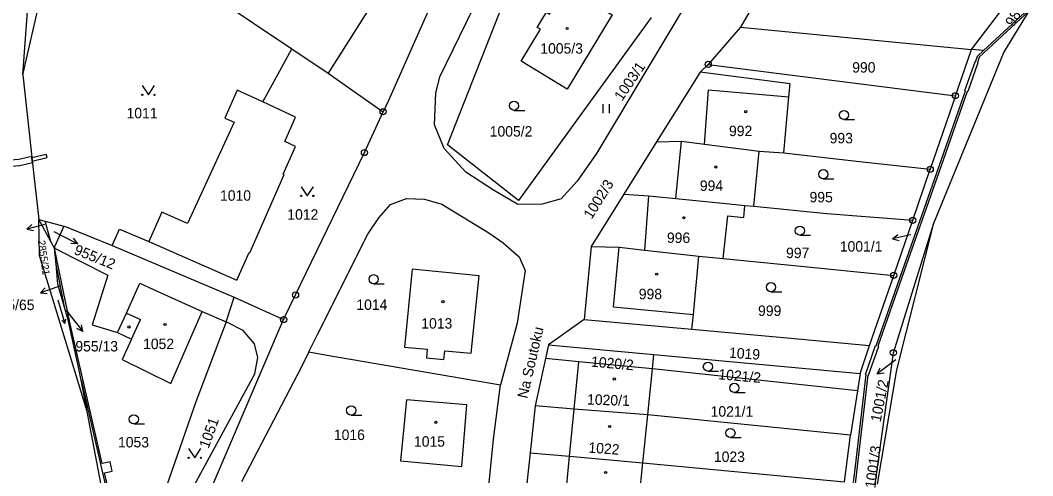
# Model space of a CAD drawing. Extents: x -562167 to -556918, y -1077891 to -1070763.
# Drawn here: x -559170.3 to -559005.1, y -1074864.4 to -1074790.1 of the extents above; entities that cross this region are included whole.
import ezdxf

# ---------------------------------------------------------------- set-up
doc = ezdxf.new("R2010")
doc.units = 0
for name, color, linetype in [('Hranice parcel', 7, 'Continuous'), ('Parcelní čísla', 7, 'Continuous'), ('Pop  PČ popisy', 7, 'Continuous'), ('Vnitřní kresba', 7, 'Continuous'), ('Věcná břemena k části', 7, 'Continuous'), ('Značky bodu BP', 7, 'Continuous'), ('Značky budov', 7, 'Continuous'), ('Značky kultur', 7, 'Continuous')]:
    doc.layers.add(name, color=color, linetype=linetype)

msp = doc.modelspace()

# ---------------------------------------------------------------- linework, layer by layer
at = {"layer": 'Hranice parcel'}
for p, q in [((-559091.17, -1074759.97), (-559110.24, -1074803.26)), ((-559158.08, -1074773.25), (-559126.02, -1074794.82)), ((-559169.89, -1074799.05), (-559168.31, -1074776.57)), ((-559111.9, -1074785.82), (-559120.12, -1074798.78)), ((-559051.09, -1074788.27), (-559052.84, -1074791.29)), ((-559005.13, -1074787.66), (-559013.14, -1074795.09)), ((-559009.86, -1074795.4), (-559005.68, -1074788.56)), ((-559052.84, -1074791.29), (-559058.08, -1074797.34)), ((-559052.84, -1074791.29), (-559015.14, -1074794.9)), ((-559126.02, -1074794.82), (-559120.12, -1074798.78)), ((-559021.25, -1074823.22), (-559009.86, -1074795.4)), ((-559017.74, -1074802.47), (-559015.14, -1074794.9)), ((-559013.14, -1074795.09), (-559015.14, -1074794.9)), ((-559059.39, -1074798.62), (-559066.5, -1074810)), ((-559059.39, -1074798.62), (-559058.08, -1074797.34)), ((-559058.08, -1074797.34), (-559017.74, -1074802.47)), ((-559110.24, -1074803.26), (-559111.13, -1074805.07)), ((-559017.74, -1074802.47), (-559021.86, -1074814.44)), ((-559066.5, -1074810), (-559071.83, -1074818.53)), ((-559050.64, -1074820.48), (-559049.79, -1074811.51)), ((-559049.79, -1074811.51), (-559045.77, -1074811.79)), ((-559024.72, -1074822.78), (-559021.86, -1074814.44)), ((-559071.83, -1074818.53), (-559077.17, -1074827.06)), ((-559052.09, -1074820.34), (-559050.64, -1074820.48)), ((-559167.22, -1074828.52), (-559167.29, -1074822.64)), ((-559165.32, -1074826.25), (-559167.29, -1074822.64)), ((-559167.29, -1074822.64), (-559166.27, -1074822.91)), ((-559166.27, -1074822.91), (-559163.22, -1074823.72)), ((-559165.32, -1074826.25), (-559166.27, -1074822.91)), ((-559027.81, -1074831.77), (-559024.72, -1074822.78)), ((-559164.73, -1074827.32), (-559165.32, -1074826.25)), ((-559155.33, -1074826.91), (-559135.44, -1074835.3)), ((-559159.43, -1074853.97), (-559167.22, -1074828.52)), ((-559164.5, -1074829.95), (-559164.73, -1074827.32)), ((-559077.17, -1074827.06), (-559078.3, -1074838.94)), ((-559059.6, -1074828.62), (-559055.62, -1074829)), ((-559164.21, -1074833.21), (-559164.5, -1074829.95)), ((-559163.04, -1074837.17), (-559164.5, -1074829.95)), ((-559031.74, -1074843.19), (-559027.81, -1074831.77)), ((-559163.04, -1074837.17), (-559164.21, -1074833.21)), ((-559136.73, -1074839.36), (-559135.44, -1074835.3)), ((-559135.44, -1074835.3), (-559127.36, -1074838.97)), ((-559144.44, -1074878.82), (-559127.36, -1074838.97)), ((-559078.3, -1074838.94), (-559084.14, -1074843.1)), ((-559078.3, -1074838.94), (-559060.73, -1074840.55)), ((-559084.14, -1074843.1), (-559084.62, -1074845.31)), ((-559084.14, -1074843.1), (-559066.94, -1074844.69)), ((-559033.29, -1074847.78), (-559031.74, -1074843.19)), ((-559067.17, -1074847.01), (-559066.94, -1074844.69)), ((-559066.94, -1074844.69), (-559033.29, -1074847.78)), ((-559084.62, -1074845.31), (-559086.3, -1074853.06)), ((-559079.17, -1074845.84), (-559084.62, -1074845.31)), ((-559067.17, -1074847.01), (-559079.17, -1074845.84)), ((-559160.4, -1074848.85), (-559160.66, -1074847.49)), ((-559067.93, -1074854.51), (-559067.17, -1074847.01)), ((-559033.73, -1074850.57), (-559067.17, -1074847.01)), ((-559033.29, -1074847.78), (-559033.73, -1074850.57)), ((-559159.43, -1074853.97), (-559160.4, -1074848.85)), ((-559160.4, -1074848.85), (-559152.78, -1074881.74)), ((-559033.73, -1074850.57), (-559034.88, -1074857.84)), ((-559086.3, -1074853.06), (-559087.14, -1074860.71)), ((-559153.72, -1074883.93), (-559159.43, -1074853.97)), ((-559068.73, -1074862.32), (-559067.93, -1074854.51)), ((-559034.88, -1074857.84), (-559067.93, -1074854.51)), ((-559035.84, -1074865.46), (-559034.88, -1074857.84)), ((-559087.14, -1074860.71), (-559087.99, -1074868.37)), ((-559069.51, -1074870), (-559068.73, -1074862.32)), ((-559068.73, -1074862.32), (-559035.84, -1074865.46))]:
    msp.add_line(p, q, dxfattribs=at)
for points in [[(-559041.16, -1074753.22), (-559076.33, -1074811.9), (-559079.49, -1074816.4), (-559082.08, -1074819.25), (-559085.15, -1074820.15), (-559089.12, -1074820.19), (-559093.14, -1074817.88), (-559097.62, -1074814.91), (-559101.15, -1074811.07), (-559102.72, -1074807.19), (-559102.53, -1074802.04), (-559101.85, -1074799.4), (-559069.61, -1074733.2)], [(-559169.89, -1074799.05), (-559165.78, -1074780.98), (-559159.53, -1074772.28)], [(-559067.38, -1074789.67), (-559089.05, -1074819.52), (-559100.62, -1074810.45), (-559087.42, -1074776.84)], [(-559015.14, -1074794.9), (-559010.55, -1074788.95), (-559007.43, -1074783.8)], [(-559085.98, -1074791.3), (-559084.49, -1074788.82), (-559083.97, -1074789.13), (-559081.28, -1074784.68), (-559073.75, -1074789.25), (-559081.1, -1074801.39), (-559088.63, -1074796.84), (-559085.45, -1074791.6), (-559085.98, -1074791.3)], [(-559005.68, -1074788.56), (-559013.89, -1074796.16), (-559014.17, -1074797.06), (-559014.09, -1074797.11), (-559015.72, -1074801.78), (-559015.82, -1074801.76), (-559020.13, -1074814.05), (-559026.1, -1074831.04), (-559030.39, -1074843.33), (-559030.29, -1074843.37), (-559031.97, -1074848.07), (-559032.05, -1074848.05), (-559033.77, -1074862.91), (-559035.87, -1074880.81), (-559044.49, -1074896.75), (-559050.98, -1074905.42), (-559062.21, -1074915.56), (-559069.03, -1074921.51), (-559085.35, -1074929.19), (-559085.31, -1074929.3), (-559089.75, -1074931.54), (-559089.79, -1074931.47), (-559093.03, -1074933.09), (-559093.25, -1074933.25)], [(-559130.75, -1074803.47), (-559129.81, -1074801.76), (-559127.96, -1074798.38), (-559126.02, -1074794.82)], [(-559034.36, -1074865.55), (-559034.04, -1074862.88), (-559032.32, -1074847.95), (-559032.42, -1074847.92), (-559030.77, -1074843.19), (-559030.67, -1074843.23), (-559026.37, -1074830.95), (-559020.4, -1074813.93), (-559016.1, -1074801.65), (-559016.19, -1074801.63), (-559014.54, -1074796.92), (-559014.45, -1074796.95), (-559014.14, -1074796.02), (-559013.14, -1074795.09)], [(-559120.12, -1074798.78), (-559112.35, -1074804.22), (-559111.13, -1074805.07)], [(-559045.77, -1074811.79), (-559044.92, -1074802.64), (-559044.72, -1074800.51), (-559059.39, -1074798.62)], [(-559169.89, -1074799.05), (-559168.18, -1074814.99), (-559167.29, -1074822.64)], [(-559130.75, -1074803.47), (-559134.92, -1074801.54), (-559136.94, -1074806.1), (-559135.42, -1074806.77), (-559143.03, -1074823.31), (-559147.23, -1074821.45), (-559149.34, -1074826.22)], [(-559149.34, -1074826.22), (-559134.98, -1074832.54), (-559133, -1074828.02), (-559132.86, -1074828.08), (-559127.29, -1074815.33), (-559127.43, -1074815.27), (-559125.44, -1074810.72), (-559127.14, -1074809.93), (-559125.44, -1074805.93), (-559130.75, -1074803.47)], [(-559127.36, -1074838.97), (-559125.42, -1074834.95), (-559114.18, -1074811.72), (-559111.13, -1074805.07)], [(-559066.5, -1074810), (-559062.46, -1074809.89), (-559058.69, -1074810.37), (-559049.79, -1074811.51)], [(-559045.77, -1074811.79), (-559033.41, -1074813.16), (-559021.86, -1074814.44)], [(-559071.83, -1074818.53), (-559067.75, -1074818.79), (-559063.39, -1074819.22), (-559054.67, -1074820.08), (-559052.09, -1074820.34)], [(-559123.24, -1074844.25), (-559121.81, -1074841.41), (-559113.61, -1074825.04), (-559111.83, -1074822.36), (-559109.93, -1074820.22), (-559107.3, -1074819.2), (-559104.35, -1074819.32), (-559101.57, -1074820.13), (-559093.88, -1074824.84), (-559091.53, -1074826.46), (-559088.93, -1074828.73), (-559087.94, -1074830.98), (-559089.23, -1074839.54), (-559091.99, -1074849.62)], [(-559055.62, -1074829), (-559054.87, -1074822.04), (-559052.28, -1074822.3), (-559052.09, -1074820.34)], [(-559050.64, -1074820.48), (-559038.74, -1074821.65), (-559024.72, -1074822.78)], [(-559030.83, -1074865.78), (-559027.87, -1074844.39), (-559021.25, -1074823.22)], [(-559030.45, -1074865.8), (-559027.33, -1074847.15), (-559021.25, -1074823.22)], [(-559163.22, -1074823.72), (-559164.77, -1074827.11), (-559164.73, -1074827.32)], [(-559163.22, -1074823.72), (-559162.83, -1074823.82), (-559155.33, -1074826.91)], [(-559155.33, -1074826.91), (-559154.16, -1074824.21), (-559149.34, -1074826.22)], [(-559164.73, -1074827.32), (-559156.06, -1074831.73), (-559158.6, -1074839.84), (-559154.47, -1074841.09), (-559152.19, -1074842.15), (-559153.72, -1074845.46), (-559145.77, -1074849.37), (-559140.66, -1074837.65), (-559136.73, -1074839.36)], [(-559152.58, -1074881.35), (-559156.59, -1074863.99), (-559155.32, -1074863.68), (-559155.67, -1074862.16), (-559156.95, -1074862.43), (-559162.27, -1074839.43), (-559164.73, -1074827.32)], [(-559077.17, -1074827.06), (-559072.62, -1074827.17), (-559068.42, -1074827.64), (-559059.6, -1074828.62)], [(-559060.73, -1074840.55), (-559060.5, -1074838.15), (-559059.6, -1074828.62)], [(-559055.62, -1074829), (-559044.06, -1074830.15), (-559027.81, -1074831.77)], [(-559095.45, -1074831.81), (-559106.38, -1074830.76), (-559107.65, -1074843.49), (-559103.95, -1074843.81), (-559104.07, -1074845.19), (-559101.2, -1074845.48), (-559101.08, -1074844.06), (-559096.78, -1074844.43), (-559095.45, -1074831.81)], [(-559160.66, -1074847.49), (-559162.49, -1074839.03), (-559163.04, -1074837.17)], [(-559153.58, -1074884.11), (-559141.89, -1074865.92), (-559132.06, -1074847.8), (-559131.57, -1074845.14), (-559132.13, -1074842.94), (-559133.98, -1074840.75), (-559136.73, -1074839.36)], [(-559136.73, -1074839.36), (-559141.67, -1074852.36), (-559149.5, -1074874.89), (-559150.67, -1074877.81), (-559152.49, -1074881.75)], [(-559060.73, -1074840.55), (-559045.18, -1074841.97), (-559031.74, -1074843.19)], [(-559123.24, -1074844.25), (-559124.46, -1074846.67), (-559134.25, -1074865.42)], [(-559123.24, -1074844.25), (-559120.57, -1074844.71), (-559091.99, -1074849.62)], [(-559094.25, -1074869.97), (-559093.12, -1074858.46), (-559091.99, -1074849.62)], [(-559098.29, -1074862.91), (-559097.48, -1074852.87), (-559107.3, -1074852.08), (-559108.3, -1074862.03), (-559098.29, -1074862.91)], [(-559067.93, -1074854.51), (-559079.94, -1074853.59), (-559086.3, -1074853.06)], [(-559087.14, -1074860.71), (-559080.7, -1074861.27), (-559068.73, -1074862.32)]]:
    msp.add_lwpolyline(points, dxfattribs=at)
at = {"layer": 'Pop  PČ popisy'}
for p, q in [((-559166.37, -1074823.45), (-559169.27, -1074824.23)), ((-559169.27, -1074824.23), (-559168.43, -1074823.48)), ((-559169.27, -1074824.23), (-559168.17, -1074824.45)), ((-559164.87, -1074824.6), (-559163.63, -1074825.23)), ((-559163.63, -1074825.23), (-559160.96, -1074826.59)), ((-559027.99, -1074825.78), (-559027.12, -1074825.09)), ((-559025.06, -1074825.16), (-559027.99, -1074825.78)), ((-559025.02, -1074825.15), (-559025.06, -1074825.16)), ((-559160.96, -1074826.59), (-559162.08, -1074826.58)), ((-559160.96, -1074826.59), (-559161.62, -1074825.69)), ((-559027.99, -1074825.78), (-559026.91, -1074826.07)), ((-559163.95, -1074833.53), (-559164.2, -1074833.61)), ((-559164.2, -1074833.61), (-559167.04, -1074834.59)), ((-559167.04, -1074834.59), (-559166.25, -1074833.79)), ((-559167.04, -1074834.59), (-559165.93, -1074834.73)), ((-559162.82, -1074837.46), (-559161.96, -1074838.56)), ((-559161.96, -1074838.56), (-559160.11, -1074840.93)), ((-559160.11, -1074840.93), (-559160.33, -1074839.83)), ((-559160.11, -1074840.93), (-559161.12, -1074840.44)), ((-559028.1, -1074846.03), (-559030.5, -1074847.84)), ((-559027.46, -1074845.54), (-559028.1, -1074846.03)), ((-559030.5, -1074847.84), (-559030, -1074846.83)), ((-559030.5, -1074847.84), (-559029.4, -1074847.63))]:
    msp.add_line(p, q, dxfattribs=at)
at = {"layer": 'Vnitřní kresba'}
for p, q in [((-559058.69, -1074810.37), (-559058.04, -1074801.48)), ((-559058.04, -1074801.48), (-559044.92, -1074802.64)), ((-559063.39, -1074819.22), (-559062.46, -1074809.89)), ((-559068.42, -1074827.64), (-559067.75, -1074818.79)), ((-559073.54, -1074836.9), (-559072.62, -1074827.17)), ((-559153, -1074837.91), (-559150.82, -1074833.02)), ((-559150.82, -1074833.02), (-559148.46, -1074834.1)), ((-559148.46, -1074834.1), (-559140.66, -1074837.65)), ((-559073.54, -1074836.9), (-559060.5, -1074838.15)), ((-559154.47, -1074841.09), (-559153, -1074837.91)), ((-559153, -1074837.91), (-559150.71, -1074838.97)), ((-559152.19, -1074842.15), (-559150.71, -1074838.97)), ((-559079.94, -1074853.59), (-559079.17, -1074845.84)), ((-559080.7, -1074861.27), (-559079.94, -1074853.59)), ((-559081.46, -1074868.92), (-559080.7, -1074861.27))]:
    msp.add_line(p, q, dxfattribs=at)
at = {"layer": 'Věcná břemena k části'}
for points in [[(-559168.38, -1074813.11), (-559165.96, -1074812.53), (-559166.08, -1074812.05), (-559168.44, -1074812.6)], [(-559168.46, -1074812.35), (-559170.54, -1074812.84), (-559179.34, -1074813.56), (-559180.86, -1074813.91), (-559181.19, -1074813.91), (-559181.12, -1074814.16), (-559180.97, -1074814.66), (-559180.89, -1074814.91), (-559180.76, -1074814.91), (-559179.18, -1074814.56), (-559170.38, -1074813.84), (-559168.36, -1074813.36), (-559168.38, -1074813.11), (-559168.44, -1074812.6)]]:
    msp.add_lwpolyline(points, close=True, dxfattribs=at)
at = {"layer": 'Značky bodu BP'}
for centre, radius in [((-559058.08, -1074797.34), 0.5), ((-559058.08, -1074797.34), 0.0303), ((-559017.74, -1074802.47), 0.5), ((-559017.74, -1074802.47), 0.0303), ((-559111.13, -1074805.07), 0.5), ((-559111.13, -1074805.07), 0.0303), ((-559114.18, -1074811.72), 0.5), ((-559114.18, -1074811.72), 0.0303), ((-559021.86, -1074814.44), 0.5), ((-559021.86, -1074814.44), 0.0303), ((-559024.72, -1074822.78), 0.5), ((-559024.72, -1074822.78), 0.0303), ((-559027.81, -1074831.77), 0.5), ((-559027.81, -1074831.77), 0.0303), ((-559125.42, -1074834.95), 0.5), ((-559125.42, -1074834.95), 0.0303), ((-559127.36, -1074838.97), 0.5), ((-559127.36, -1074838.97), 0.0303), ((-559027.87, -1074844.39), 0.5), ((-559027.87, -1074844.39), 0.0303)]:
    msp.add_circle(centre, radius, dxfattribs=at)
at = {"layer": 'Značky budov'}
for centre in [(-559081.1, -1074791.48), (-559051.96, -1074805.05), (-559056.84, -1074814.08), (-559062.06, -1074822.36), (-559066.48, -1074831.55), (-559101.35, -1074836.04), (-559152.6, -1074840.17), (-559146.72, -1074839.76), (-559073.41, -1074848.65), (-559102.53, -1074855.74), (-559074.16, -1074856.4), (-559074.82, -1074863.91)]:
    msp.add_circle(centre, 0.175, dxfattribs=at)
at = {"layer": 'Značky kultur'}
for p, q in [((-559075.21, -1074805.32), (-559075.21, -1074803.82)), ((-559074.21, -1074805.32), (-559074.21, -1074803.82)), ((-559089.77, -1074804.84), (-559088.02, -1074804.84)), ((-559035.94, -1074806.34), (-559034.19, -1074806.34)), ((-559039.31, -1074816.01), (-559037.56, -1074816.01)), ((-559043.13, -1074825.22), (-559041.38, -1074825.22)), ((-559112.68, -1074833.14), (-559110.93, -1074833.14)), ((-559047.84, -1074834.43), (-559046.09, -1074834.43)), ((-559164.22, -1074835.77), (-559163.04, -1074839.61)), ((-559163.04, -1074839.61), (-559163.56, -1074839.09)), ((-559163.04, -1074839.61), (-559162.92, -1074838.89)), ((-559058.13, -1074847.41), (-559056.38, -1074847.41)), ((-559053.83, -1074850.86), (-559052.08, -1074850.86)), ((-559116.33, -1074854.54), (-559114.58, -1074854.54)), ((-559151.81, -1074856), (-559150.06, -1074856)), ((-559054.46, -1074858.21), (-559052.71, -1074858.21))]:
    msp.add_line(p, q, dxfattribs=at)
for points in [[(-559150.42, -1074800.81), (-559149.42, -1074802.31), (-559148.42, -1074800.81)], [(-559124.5, -1074817.3), (-559123.5, -1074818.8), (-559122.5, -1074817.3)], [(-559142.86, -1074860.01), (-559141.86, -1074861.51), (-559140.86, -1074860.01)]]:
    msp.add_lwpolyline(points, dxfattribs=at)
for centre, radius in [((-559150.42, -1074802.31), 0.1), ((-559148.42, -1074802.31), 0.1), ((-559089.77, -1074804.09), 0.75), ((-559035.94, -1074805.59), 0.75), ((-559039.31, -1074815.26), 0.75), ((-559124.5, -1074818.8), 0.1), ((-559122.5, -1074818.8), 0.1), ((-559043.13, -1074824.47), 0.75), ((-559112.68, -1074832.39), 0.75), ((-559047.84, -1074833.68), 0.75), ((-559058.13, -1074846.66), 0.75), ((-559053.83, -1074850.11), 0.75), ((-559116.33, -1074853.79), 0.75), ((-559151.81, -1074855.25), 0.75), ((-559054.46, -1074857.46), 0.75), ((-559142.86, -1074861.51), 0.1), ((-559140.86, -1074861.51), 0.1)]:
    msp.add_circle(centre, radius, dxfattribs=at)

# ---------------------------------------------------------------- texts
at = {"layer": 'Parcelní čísla'}
for s, height, rotation, p in [('989/1', 1.7, 59, (-559008.29, -1074791.34)), ('1003/1', 1.7, 56, (-559072.14, -1074803.44)), ('1002/3', 1.7, 58, (-559077.11, -1074822.71)), ('2855/21', 1.19, 278, (-559167.47, -1074826.1)), ('955/12', 1.7, 338, (-559161.69, -1074828.23)), ('1020/2', 1.7, 355, (-559077.25, -1074846.64)), ('1019', 1.7, 356, (-559054.73, -1074845.18)), ('1021/2', 1.7, 355, (-559056.48, -1074848.7)), ('1001/2', 1.7, 79, (-559029.95, -1074855.77)), ('1020/1', 1.7, 358, (-559077.87, -1074852.82)), ('1051', 1.7, 70, (-559139.61, -1074860.1)), ('1022', 1.7, 356, (-559077.67, -1074860.67)), ('1001/3', 1.7, 82, (-559030.83, -1074866.56))]:
    msp.add_text(s, height=height, rotation=rotation, dxfattribs=at).set_placement(p)
for s, p in [('1005/3', (-559085.48, -1074795.59)), ('990', (-559034.59, -1074798.68)), ('1011', (-559152.99, -1074806.14)), ('1005/2', (-559093.73, -1074809.12)), ('992', (-559054.69, -1074809.04)), ('993', (-559038.27, -1074810.22)), ('994', (-559059.45, -1074817.98)), ('1010', (-559137.74, -1074819.58)), ('995', (-559041.55, -1074819.85)), ('1012', (-559126.76, -1074822.67)), ('996', (-559064.82, -1074826.47)), ('1001/1', (-559036.61, -1074827.88)), ('997', (-559045.38, -1074828.94)), ('998', (-559069.41, -1074835.65)), ('2855/65', (-559176.23, -1074837.42)), ('1014', (-559115.49, -1074837.39)), ('999', (-559049.95, -1074838.37)), ('1013', (-559104.9, -1074840.44)), ('955/13', (-559161.34, -1074844.17)), ('1052', (-559150.29, -1074843.78)), ('1021/1', (-559057.69, -1074854.8)), ('1053', (-559154.38, -1074859.82)), ('1016', (-559119.16, -1074858.62)), ('1015', (-559106.09, -1074859.7)), ('1023', (-559057.15, -1074862.19))]:
    msp.add_text(s, height=1.7, dxfattribs=at).set_placement(p)
at = {"layer": 'Pop  PČ popisy'}
msp.add_text('Na Soutoku', height=1.7, rotation=77, dxfattribs=at).set_placement((-559087.6, -1074851.94))

doc.saveas('drawing.dxf')
